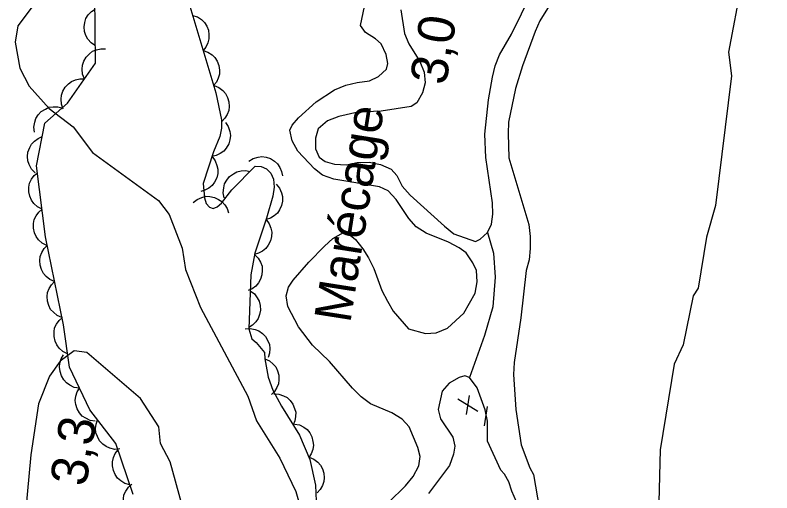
# Model space of a CAD drawing. Extents: x 282461 to 284471, y 5554090 to 5557646.
# Drawn here: x 283538 to 283599.8, y 5556283.2 to 5556322.2 of the extents above; entities that cross this region are included whole.
import ezdxf

# ---------------------------------------------------------------- set-up
doc = ezdxf.new("R2010")
doc.units = 0
for name, color, linetype in [('Niveau 2', 7, 'Continuous'), ('Niveau 3', 7, 'Continuous'), ('Niveau 4', 7, 'Continuous'), ('Niveau 44', 7, 'Continuous'), ('Niveau 7', 7, 'Continuous')]:
    doc.layers.add(name, color=color, linetype=linetype)

msp = doc.modelspace()

# ---------------------------------------------------------------- linework, layer by layer
at = {"layer": 'Niveau 2'}
for points in [[(283599.83, 5556353.06), (283599.23, 5556351.44), (283598.82, 5556345.51), (283598.06, 5556340.5), (283598.15, 5556337.74), (283597.15, 5556334.81), (283597.49, 5556333.56), (283597.34, 5556331.54), (283597.36, 5556324.86), (283596.28, 5556319.22), (283596.53, 5556317.29), (283595.23, 5556306.69), (283594.48, 5556304.08), (283593.81, 5556299.91), (283593.39, 5556299.3), (283592.59, 5556295.29), (283591.83, 5556293.71), (283590.71, 5556286.68), (283590.59, 5556282.41)], [(283540.57, 5556324.58), (283538.17, 5556321.37), (283537.96, 5556320.04), (283538.34, 5556317.92), (283539.12, 5556316.43), (283540.73, 5556314.62), (283542.71, 5556313.12), (283544.28, 5556311), (283549.69, 5556307.09), (283550.55, 5556305.93), (283551.63, 5556303.18), (283551.9, 5556301.45), (283553.12, 5556298.34), (283556.98, 5556291.07), (283557.7, 5556289.07), (283559.59, 5556286.02), (283560.9, 5556283.29), (283561.68, 5556280.58)], [(283553.51, 5556275.33), (283550.63, 5556285.71), (283549.84, 5556287.2), (283549.7, 5556288.58), (283548.2, 5556290.89), (283543.81, 5556294.65), (283542.8, 5556294.79), (283541.65, 5556293.94), (283540.78, 5556292.71), (283539.87, 5556290.46), (283539.23, 5556286.29), (283538.48, 5556278.01)]]:
    msp.add_lwpolyline(points, dxfattribs=at)
at = {"layer": 'Niveau 3'}
for p, q in [((283574.86, 5556289.59), (283575.11, 5556291.13)), ((283574.15, 5556290.85), (283575.78, 5556289.85)), ((283576.34, 5556288.65), (283576.58, 5556290.23))]:
    msp.add_line(p, q, dxfattribs=at)
at = {"layer": 'Niveau 4'}
for points in [[(283569.49, 5556322.68), (283569.8, 5556320.76), (283570.16, 5556319.89), (283571.05, 5556318.45), (283571.41, 5556317.58), (283571.48, 5556316.71), (283571.26, 5556315.89), (283570.8, 5556315.08), (283570.34, 5556314.78), (283567.9, 5556314.4), (283565.98, 5556314.32), (283564.42, 5556313.96), (283563.49, 5556313.6), (283562.74, 5556312.95), (283562.52, 5556312.19), (283562.53, 5556311.32), (283562.83, 5556310.62), (283563.3, 5556310.28), (283564.06, 5556310.06), (283565.05, 5556310.01), (283565.92, 5556310.19), (283566.9, 5556310.21), (283567.84, 5556310.04), (283568.71, 5556309.65), (283569.18, 5556309.13), (283569.6, 5556308.26), (283570.25, 5556307.51), (283573.07, 5556304.99), (283573.83, 5556304.36), (283575.59, 5556303.74), (283575.99, 5556303.92), (283576.58, 5556304.48), (283576.91, 5556305.15), (283577.01, 5556305.96), (283577, 5556306.89), (283576.44, 5556310.61), (283576.36, 5556312.52), (283576.67, 5556315.32), (283577, 5556317.18), (283577.22, 5556318.11), (283577.56, 5556318.99), (283578.53, 5556320.69), (283580.97, 5556325.65)], [(283576.58, 5556304.48), (283577.08, 5556302.79), (283577.22, 5556300.82), (283577.02, 5556298.38), (283576.34, 5556296.04), (283575.1, 5556292.6)], [(283577.96, 5556284.7), (283577.67, 5556285.04), (283576.59, 5556287.41), (283576.57, 5556289.04), (283576.39, 5556289.97), (283575.73, 5556291.76), (283575.1, 5556292.6), (283574.73, 5556292.74), (283574.26, 5556292.62), (283573.45, 5556292.14), (283572.88, 5556291.5), (283572.55, 5556289.98), (283572.73, 5556289.23), (283573.74, 5556287.73), (283573.92, 5556286.98), (283573.81, 5556286.34), (283573.47, 5556285.4), (283571.76, 5556283.11)], [(283579.33, 5556281.57), (283578.56, 5556283.31), (283578.32, 5556284.06), (283577.96, 5556284.7)]]:
    msp.add_lwpolyline(points, dxfattribs=at)
at = {"layer": 'Niveau 44'}
for points in [[(283547.61, 5556283.03), (283546.18, 5556287.2), (283544.06, 5556289.97), (283542.4, 5556293.44), (283541.91, 5556296.92), (283540.45, 5556304.11), (283539.71, 5556309.92), (283540.38, 5556313.41), (283542.23, 5556315.05), (283544.53, 5556318.33), (283544.48, 5556323.91), (283543.3, 5556325.99), (283542.57, 5556329.93), (283542.98, 5556335.98), (283542.72, 5556339.7), (283543.82, 5556347.85), (283544.72, 5556351.81), (283544.88, 5556359.95)], [(283544.52, 5556319.75), (283544.17, 5556319.98), (283543.91, 5556320.29), (283543.73, 5556320.57), (283543.64, 5556320.91), (283543.61, 5556321.28), (283543.67, 5556321.66), (283543.75, 5556321.97), (283543.94, 5556322.27), (283544.19, 5556322.55), (283544.49, 5556322.75)], [(283552.24, 5556322.97), (283554.36, 5556315.88), (283554.83, 5556313.68), (283554.83, 5556313), (283554.7, 5556312.33), (283554.19, 5556311.06), (283553.34, 5556308.47), (283553.43, 5556307.31), (283553.59, 5556306.85), (283553.84, 5556306.53), (283554.15, 5556306.44), (283554.49, 5556306.56), (283554.84, 5556306.87), (283555.68, 5556307.95), (283557.59, 5556309.9), (283558.07, 5556309.87), (283558.5, 5556309.68), (283558.86, 5556309.33), (283559.08, 5556308.82), (283559.14, 5556308.18), (283559.03, 5556307.43), (283558.52, 5556305.65), (283557.55, 5556302.79), (283557.23, 5556301), (283557.06, 5556296.59), (283557.31, 5556295.76), (283557.67, 5556295.47), (283558.34, 5556294.64), (283558.37, 5556294.14)], [(283552.46, 5556322.23), (283552.86, 5556322.11), (283553.2, 5556321.88), (283553.44, 5556321.66), (283553.63, 5556321.36), (283553.76, 5556321.01), (283553.81, 5556320.63), (283553.81, 5556320.3), (283553.71, 5556319.97), (283553.55, 5556319.63), (283553.32, 5556319.35)], [(283543.62, 5556317.03), (283543.47, 5556317.42), (283543.44, 5556317.83), (283543.46, 5556318.16), (283543.58, 5556318.49), (283543.77, 5556318.81), (283544.04, 5556319.08), (283544.29, 5556319.29), (283544.62, 5556319.42), (283544.98, 5556319.5), (283545.34, 5556319.49)], [(283553.32, 5556319.35), (283553.72, 5556319.23), (283554.06, 5556319), (283554.3, 5556318.78), (283554.49, 5556318.48), (283554.62, 5556318.13), (283554.67, 5556317.75), (283554.68, 5556317.43), (283554.57, 5556317.09), (283554.41, 5556316.76), (283554.18, 5556316.48)], [(283541.89, 5556314.57), (283541.74, 5556314.96), (283541.72, 5556315.37), (283541.74, 5556315.7), (283541.86, 5556316.03), (283542.04, 5556316.35), (283542.31, 5556316.62), (283542.57, 5556316.83), (283542.9, 5556316.96), (283543.26, 5556317.04), (283543.62, 5556317.03)], [(283554.23, 5556316.49), (283554.62, 5556316.33), (283554.93, 5556316.08), (283555.16, 5556315.84), (283555.32, 5556315.52), (283555.43, 5556315.17), (283555.45, 5556314.78), (283555.43, 5556314.46), (283555.3, 5556314.13), (283555.11, 5556313.81), (283554.86, 5556313.55)], [(283539.54, 5556312.67), (283539.49, 5556313.08), (283539.56, 5556313.49), (283539.65, 5556313.8), (283539.85, 5556314.1), (283540.1, 5556314.36), (283540.43, 5556314.57), (283540.72, 5556314.71), (283541.07, 5556314.76), (283541.44, 5556314.75), (283541.79, 5556314.66)], [(283555.16, 5556313.47), (283555.39, 5556313.13), (283555.51, 5556312.74), (283555.57, 5556312.41), (283555.52, 5556312.06), (283555.42, 5556311.71), (283555.22, 5556311.38), (283555.02, 5556311.12), (283554.73, 5556310.92), (283554.39, 5556310.76), (283554.04, 5556310.68)], [(283539.6, 5556309.36), (283539.31, 5556309.66), (283539.11, 5556310.02), (283539, 5556310.33), (283538.97, 5556310.68), (283539.01, 5556311.05), (283539.15, 5556311.41), (283539.29, 5556311.7), (283539.54, 5556311.95), (283539.84, 5556312.17), (283540.17, 5556312.31)], [(283554.06, 5556310.68), (283554.32, 5556310.34), (283554.46, 5556309.96), (283554.54, 5556309.64), (283554.52, 5556309.29), (283554.44, 5556308.93), (283554.26, 5556308.59), (283554.07, 5556308.32), (283553.8, 5556308.1), (283553.47, 5556307.92), (283553.13, 5556307.82)], [(283557.07, 5556310.31), (283557.42, 5556310.53), (283557.82, 5556310.64), (283558.14, 5556310.68), (283558.49, 5556310.63), (283558.84, 5556310.51), (283559.16, 5556310.3), (283559.41, 5556310.09), (283559.6, 5556309.79), (283559.75, 5556309.45), (283559.82, 5556309.1)], [(283540.16, 5556306.38), (283539.79, 5556306.57), (283539.49, 5556306.85), (283539.29, 5556307.11), (283539.15, 5556307.43), (283539.08, 5556307.79), (283539.09, 5556308.18), (283539.14, 5556308.5), (283539.3, 5556308.82), (283539.51, 5556309.12), (283539.78, 5556309.36)], [(283555.06, 5556307.31), (283554.97, 5556307.72), (283555.01, 5556308.13), (283555.09, 5556308.45), (283555.26, 5556308.76), (283555.5, 5556309.04), (283555.81, 5556309.27), (283556.09, 5556309.43), (283556.43, 5556309.51), (283556.81, 5556309.53), (283557.16, 5556309.46)], [(283559.31, 5556308.41), (283559.58, 5556308.09), (283559.74, 5556307.72), (283559.83, 5556307.4), (283559.82, 5556307.04), (283559.75, 5556306.68), (283559.58, 5556306.33), (283559.41, 5556306.06), (283559.14, 5556305.83), (283558.83, 5556305.63), (283558.48, 5556305.52)], [(283552.52, 5556306.91), (283552.84, 5556307.18), (283553.22, 5556307.34), (283553.54, 5556307.43), (283553.89, 5556307.42), (283554.25, 5556307.34), (283554.6, 5556307.18), (283554.87, 5556307.01), (283555.1, 5556306.74), (283555.29, 5556306.42), (283555.41, 5556306.08)], [(283540.54, 5556303.4), (283540.17, 5556303.59), (283539.87, 5556303.87), (283539.67, 5556304.13), (283539.53, 5556304.45), (283539.46, 5556304.81), (283539.47, 5556305.2), (283539.52, 5556305.52), (283539.67, 5556305.84), (283539.89, 5556306.14), (283540.16, 5556306.38)], [(283558.48, 5556305.52), (283558.73, 5556305.19), (283558.87, 5556304.81), (283558.94, 5556304.49), (283558.92, 5556304.14), (283558.83, 5556303.78), (283558.65, 5556303.44), (283558.47, 5556303.17), (283558.19, 5556302.95), (283557.86, 5556302.78), (283557.51, 5556302.68)], [(283541.19, 5556300.46), (283540.8, 5556300.62), (283540.49, 5556300.88), (283540.27, 5556301.12), (283540.11, 5556301.44), (283540, 5556301.8), (283539.99, 5556302.18), (283540.02, 5556302.5), (283540.15, 5556302.83), (283540.34, 5556303.15), (283540.59, 5556303.41)], [(283557.53, 5556302.68), (283557.83, 5556302.38), (283558.03, 5556302.03), (283558.15, 5556301.72), (283558.17, 5556301.37), (283558.14, 5556301), (283558.01, 5556300.64), (283557.87, 5556300.34), (283557.63, 5556300.09), (283557.33, 5556299.86), (283557, 5556299.72)], [(283541.79, 5556297.52), (283541.4, 5556297.68), (283541.09, 5556297.94), (283540.86, 5556298.18), (283540.71, 5556298.5), (283540.6, 5556298.85), (283540.59, 5556299.23), (283540.61, 5556299.56), (283540.75, 5556299.89), (283540.94, 5556300.2), (283541.19, 5556300.46)], [(283557.18, 5556299.7), (283557.52, 5556299.45), (283557.76, 5556299.13), (283557.92, 5556298.84), (283558, 5556298.49), (283558.02, 5556298.12), (283557.94, 5556297.75), (283557.84, 5556297.44), (283557.63, 5556297.15), (283557.37, 5556296.89), (283557.06, 5556296.7)], [(283542.24, 5556294.55), (283541.87, 5556294.73), (283541.57, 5556295.01), (283541.36, 5556295.27), (283541.22, 5556295.59), (283541.14, 5556295.95), (283541.15, 5556296.34), (283541.19, 5556296.66), (283541.35, 5556296.98), (283541.56, 5556297.28), (283541.82, 5556297.52)], [(283556.77, 5556296.59), (283557.18, 5556296.62), (283557.58, 5556296.54), (283557.89, 5556296.43), (283558.18, 5556296.22), (283558.43, 5556295.95), (283558.62, 5556295.62), (283558.75, 5556295.32), (283558.79, 5556294.97), (283558.76, 5556294.6), (283558.65, 5556294.25)], [(283543.21, 5556291.74), (283542.8, 5556291.8), (283542.43, 5556291.98), (283542.15, 5556292.16), (283541.93, 5556292.43), (283541.74, 5556292.75), (283541.63, 5556293.11), (283541.58, 5556293.44), (283541.62, 5556293.79), (283541.73, 5556294.14), (283541.92, 5556294.45)], [(283558.37, 5556294.14), (283558.65, 5556292.64), (283559.02, 5556291.57), (283559.73, 5556290.26), (283561.2, 5556287.89), (283562.05, 5556285.9), (283562.52, 5556283.79), (283562.59, 5556281.84)], [(283558.37, 5556294.14), (283558.75, 5556293.98), (283559.06, 5556293.71), (283559.27, 5556293.47), (283559.42, 5556293.16), (283559.52, 5556292.8), (283559.53, 5556292.42), (283559.5, 5556292.1), (283559.36, 5556291.78), (283559.17, 5556291.47), (283558.92, 5556291.22)], [(283544.51, 5556289.03), (283544.1, 5556289.09), (283543.73, 5556289.27), (283543.45, 5556289.45), (283543.22, 5556289.72), (283543.03, 5556290.04), (283542.93, 5556290.4), (283542.87, 5556290.73), (283542.92, 5556291.08), (283543.03, 5556291.43), (283543.21, 5556291.74)], [(283559.11, 5556291.26), (283559.52, 5556291.24), (283559.9, 5556291.11), (283560.2, 5556290.96), (283560.45, 5556290.72), (283560.67, 5556290.43), (283560.81, 5556290.08), (283560.9, 5556289.77), (283560.89, 5556289.42), (283560.82, 5556289.06), (283560.68, 5556288.74)], [(283546.52, 5556286.76), (283546.1, 5556286.73), (283545.7, 5556286.83), (283545.4, 5556286.95), (283545.12, 5556287.16), (283544.87, 5556287.44), (283544.69, 5556287.78), (283544.57, 5556288.08), (283544.54, 5556288.43), (283544.58, 5556288.8), (283544.69, 5556289.14)], [(283560.81, 5556288.8), (283561.22, 5556288.73), (283561.57, 5556288.54), (283561.84, 5556288.35), (283562.05, 5556288.07), (283562.22, 5556287.75), (283562.31, 5556287.38), (283562.36, 5556287.06), (283562.29, 5556286.72), (283562.17, 5556286.37), (283561.98, 5556286.07)], [(283547.33, 5556283.83), (283546.93, 5556283.94), (283546.59, 5556284.16), (283546.33, 5556284.37), (283546.14, 5556284.66), (283545.99, 5556285), (283545.92, 5556285.38), (283545.91, 5556285.7), (283545.99, 5556286.05), (283546.14, 5556286.39), (283546.36, 5556286.67)], [(283562.01, 5556286.08), (283562.39, 5556285.93), (283562.71, 5556285.68), (283562.94, 5556285.44), (283563.1, 5556285.14), (283563.21, 5556284.79), (283563.23, 5556284.41), (283563.21, 5556284.09), (283563.08, 5556283.76), (283562.9, 5556283.44), (283562.66, 5556283.18)], [(283547.92, 5556280.9), (283547.54, 5556281.08), (283547.25, 5556281.35), (283547.03, 5556281.61), (283546.9, 5556281.93), (283546.81, 5556282.29), (283546.82, 5556282.68), (283546.86, 5556283), (283547.01, 5556283.32), (283547.22, 5556283.63), (283547.49, 5556283.87)]]:
    msp.add_lwpolyline(points, dxfattribs=at)
at = {"layer": 'Niveau 7'}
for points in [[(283582.88, 5556325.06), (283580.87, 5556321.79), (283580.47, 5556320.91), (283579.44, 5556318.11), (283578.87, 5556316.24), (283578.31, 5556313.5), (283578.26, 5556312.56), (283578.33, 5556310.59), (283579.95, 5556305.13), (283580.08, 5556304.15), (283580.08, 5556303.16), (283579.98, 5556302.22), (283579.75, 5556301.35), (283579.31, 5556297.5), (283578.76, 5556293.83), (283578.71, 5556292.84)], [(283568.48, 5556282.39), (283569.87, 5556283.74), (283570.51, 5556284.5), (283570.96, 5556285.38), (283571.07, 5556286.14), (283570.89, 5556286.89), (283570.18, 5556288.57), (283569.59, 5556289.21), (283568.77, 5556289.72), (283567.02, 5556290.46), (283566.26, 5556291.03), (283565.55, 5556291.73), (283563.67, 5556293.92), (283562.26, 5556295.24), (283561.14, 5556296.74), (283560.25, 5556298.42), (283560.13, 5556299.29), (283560.3, 5556299.99), (283560.7, 5556300.58), (283561.97, 5556302.05), (283563.24, 5556303.34), (283563.94, 5556303.99), (283564.81, 5556304.46), (283565.22, 5556304.35), (283565.8, 5556303.89), (283566.39, 5556303.14), (283566.86, 5556302.39), (283567.28, 5556301.52), (283567.93, 5556299.72), (283568.41, 5556298.85), (283568.88, 5556298.04), (283570.12, 5556296.6), (283571.52, 5556296.21), (283572.39, 5556296.27), (283573.32, 5556296.63), (283574.65, 5556297.87), (283575.57, 5556299.5), (283575.74, 5556300.44), (283575.67, 5556301.37), (283575.37, 5556302), (283574.84, 5556302.81), (283574.26, 5556303.22), (283573.38, 5556303.67), (283571.57, 5556304.41), (283570.75, 5556304.93), (283570.16, 5556305.62), (283569.1, 5556307.18), (283568.45, 5556307.87), (283567.75, 5556308.21), (283564.02, 5556308.82), (283563.08, 5556309.16), (283562.44, 5556309.67), (283561.08, 5556311.12), (283560.61, 5556311.98), (283560.43, 5556312.85), (283560.6, 5556313.26), (283561.12, 5556313.85), (283562.57, 5556315.15), (283564.07, 5556316.15), (283565, 5556316.51), (283565.93, 5556316.75), (283566.92, 5556316.88), (283567.68, 5556317.23), (283568.31, 5556317.82), (283568.42, 5556318.29), (283568.3, 5556319.04), (283567.89, 5556319.91), (283567.42, 5556320.31), (283566.6, 5556320.83), (283566.19, 5556321.41), (283566.63, 5556323.47)], [(283578.71, 5556292.84), (283578.91, 5556289.99), (283579.34, 5556287.09), (283580.05, 5556285.23), (283580.35, 5556284.66), (283580.84, 5556281.81)]]:
    msp.add_lwpolyline(points, dxfattribs=at)

# ---------------------------------------------------------------- texts
at = {"layer": 'Niveau 3'}
for s, rotation, p in [('    3,0', 81.0958, (283572.5, 5556312.05)), ('3,3  ', 81.09575, (283543.76, 5556283.63))]:
    msp.add_text(s, height=3, rotation=rotation, dxfattribs=at).set_placement(p)
at = {"layer": 'Niveau 7'}
msp.add_text('Marécage', height=3, rotation=81.0598, dxfattribs=at).set_placement((283565.36, 5556297))

doc.saveas('drawing.dxf')
